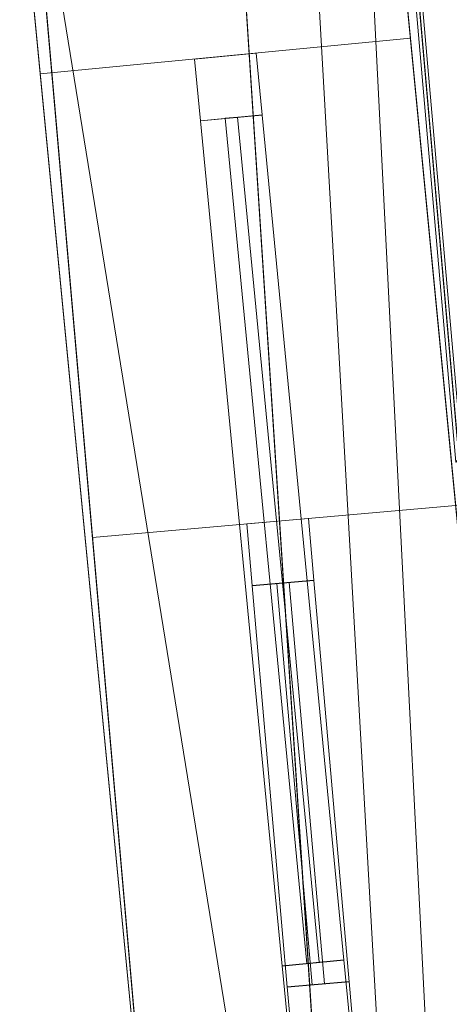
# Model space of a CAD drawing. Header units: millimetres. Extents: x -430348 to -225823, y -86243 to 5084.
# Tile 262 of 656: x -419572 to -419226, y -35917 to -35122. Entities that reach past the tile are written whole.
import ezdxf

# ---------------------------------------------------------------- set-up
doc = ezdxf.new("R2010")
doc.units = ezdxf.units.MM
for name, color, linetype, lineweight in [('A-GLAZ-CURT', 52, 'Continuous', 9), ('A-GLAZ-CWMG', 51, 'Continuous', 9), ('A-ROOF', 132, 'Continuous', 9), ('A-WALL', 113, 'Continuous', 9)]:
    doc.layers.add(name, color=color, linetype=linetype, lineweight=lineweight)

# ---------------------------------------------------------------- blocks, each defined once
blk = doc.blocks.new('Rectangular Mullion - 50mm x 50mm-321382-_3D_ Copy 1')
at = {"layer": 'A-GLAZ-CWMG'}
mesh = blk.add_polyface(dxfattribs=at)
corners = [(0, 25), (-50, 25), (-50, -25), (0, -25)]
mesh.append_faces([[corners[k] for k in face] for face in [(3, 0, 1, 2)]])
mesh = blk.add_polyface(dxfattribs=at)
corners = [(0, 25, -325), (0, -25, -325), (-50, -25, -325), (-50, 25, -325)]
mesh.append_faces([[corners[k] for k in face] for face in [(3, 0, 1, 2)]])
mesh = blk.add_polyface(dxfattribs=at)
corners = [(-50, 25), (0, 25), (0, 25, -325), (-50, 25, -325)]
mesh.append_faces([[corners[k] for k in face] for face in [(3, 0, 1, 2)]])
mesh = blk.add_polyface(dxfattribs=at)
corners = [(-50, -25), (-50, 25), (-50, 25, -325), (-50, -25, -325)]
mesh.append_faces([[corners[k] for k in face] for face in [(3, 0, 1, 2)]])
mesh = blk.add_polyface(dxfattribs=at)
corners = [(0, 25), (0, -25), (0, -25, -325), (0, 25, -325)]
mesh.append_faces([[corners[k] for k in face] for face in [(3, 0, 1, 2)]])
mesh = blk.add_polyface(dxfattribs=at)
corners = [(0, -25), (-50, -25), (-50, -25, -325), (0, -25, -325)]
mesh.append_faces([[corners[k] for k in face] for face in [(3, 0, 1, 2)]])
blk = doc.blocks.new('Rectangular Mullion - 50mm x 50mm-389655-_3D_ Copy 1')
at = {"layer": 'A-GLAZ-CWMG'}
mesh = blk.add_polyface(dxfattribs=at)
corners = [(0, 25), (-50, 25), (-50, -25), (0, -25)]
mesh.append_faces([[corners[k] for k in face] for face in [(2, 3, 0, 1)]])
mesh = blk.add_polyface(dxfattribs=at)
corners = [(0, 25, -1100), (0, -25, -1100), (-50, -25, -1100), (-50, 25, -1100)]
mesh.append_faces([[corners[k] for k in face] for face in [(0, 1, 2, 3)]])
mesh = blk.add_polyface(dxfattribs=at)
corners = [(-50, 25), (0, 25), (0, 25, -1100), (-50, 25, -1100)]
mesh.append_faces([[corners[k] for k in face] for face in [(3, 0, 1, 2)]])
mesh = blk.add_polyface(dxfattribs=at)
corners = [(-50, -25), (-50, 25), (-50, 25, -1100), (-50, -25, -1100)]
mesh.append_faces([[corners[k] for k in face] for face in [(0, 1, 2, 3)]])
mesh = blk.add_polyface(dxfattribs=at)
corners = [(0, 25), (0, -25), (0, -25, -1100), (0, 25, -1100)]
mesh.append_faces([[corners[k] for k in face] for face in [(0, 1, 2, 3)]])
mesh = blk.add_polyface(dxfattribs=at)
corners = [(0, -25), (-50, -25), (-50, -25, -1100), (0, -25, -1100)]
mesh.append_faces([[corners[k] for k in face] for face in [(3, 0, 1, 2)]])
blk = doc.blocks.new('System Panel - Glazed-389770-_3D_ Copy 1')
at = {"layer": 'A-GLAZ-CURT', "transparency": 33554471}
mesh = blk.add_polyface(dxfattribs=at)
corners = [(-162.5, 5), (-162.5, 5, 1000), (162.5, 5, 1000), (162.5, 5)]
mesh.append_faces([[corners[k] for k in face] for face in [(1, 2, 3, 0)]])
mesh = blk.add_polyface(dxfattribs=at)
corners = [(162.5, -5), (-162.5, -5), (-162.5, 5), (162.5, 5)]
mesh.append_faces([[corners[k] for k in face] for face in [(0, 1, 2, 3)]])
mesh = blk.add_polyface(dxfattribs=at)
corners = [(-162.5, -5, 1000), (162.5, -5, 1000), (162.5, 5, 1000), (-162.5, 5, 1000)]
mesh.append_faces([[corners[k] for k in face] for face in [(0, 1, 2, 3)]])
mesh = blk.add_polyface(dxfattribs=at)
corners = [(-162.5, -5), (-162.5, -5, 1000), (-162.5, 5, 1000), (-162.5, 5)]
mesh.append_faces([[corners[k] for k in face] for face in [(0, 1, 2, 3)]])
mesh = blk.add_polyface(dxfattribs=at)
corners = [(162.5, -5, 1000), (162.5, -5), (162.5, 5), (162.5, 5, 1000)]
mesh.append_faces([[corners[k] for k in face] for face in [(0, 1, 2, 3)]])
mesh = blk.add_polyface(dxfattribs=at)
corners = [(-162.5, -5), (162.5, -5), (162.5, -5, 1000), (-162.5, -5, 1000)]
mesh.append_faces([[corners[k] for k in face] for face in [(2, 3, 0, 1)]])
blk = doc.blocks.new('Rectangular Mullion - 50mm x 50mm-321383-_3D_ Copy 1')
at = {"layer": 'A-GLAZ-CWMG'}
mesh = blk.add_polyface(dxfattribs=at)
corners = [(0, 25), (-50, 25), (-50, -25), (0, -25)]
mesh.append_faces([[corners[k] for k in face] for face in [(2, 3, 0, 1)]])
mesh = blk.add_polyface(dxfattribs=at)
corners = [(0, 25, -325), (0, -25, -325), (-50, -25, -325), (-50, 25, -325)]
mesh.append_faces([[corners[k] for k in face] for face in [(0, 1, 2, 3)]])
mesh = blk.add_polyface(dxfattribs=at)
corners = [(-50, 25), (0, 25), (0, 25, -325), (-50, 25, -325)]
mesh.append_faces([[corners[k] for k in face] for face in [(3, 0, 1, 2)]])
mesh = blk.add_polyface(dxfattribs=at)
corners = [(-50, -25), (-50, 25), (-50, 25, -325), (-50, -25, -325)]
mesh.append_faces([[corners[k] for k in face] for face in [(3, 0, 1, 2)]])
mesh = blk.add_polyface(dxfattribs=at)
corners = [(0, 25), (0, -25), (0, -25, -325), (0, 25, -325)]
mesh.append_faces([[corners[k] for k in face] for face in [(3, 0, 1, 2)]])
mesh = blk.add_polyface(dxfattribs=at)
corners = [(0, -25), (-50, -25), (-50, -25, -325), (0, -25, -325)]
mesh.append_faces([[corners[k] for k in face] for face in [(3, 0, 1, 2)]])
blk = doc.blocks.new('Rectangular Mullion - 50mm x 50mm-389652-_3D_ Copy 1')
at = {"layer": 'A-GLAZ-CWMG'}
mesh = blk.add_polyface(dxfattribs=at)
corners = [(25, 25), (-25, 25), (-25, -25), (25, -25)]
mesh.append_faces([[corners[k] for k in face] for face in [(2, 3, 0, 1)]])
mesh = blk.add_polyface(dxfattribs=at)
corners = [(25, 25, -1100), (25, -25, -1100), (-25, -25, -1100), (-25, 25, -1100)]
mesh.append_faces([[corners[k] for k in face] for face in [(0, 1, 2, 3)]])
mesh = blk.add_polyface(dxfattribs=at)
corners = [(-25, 25), (25, 25), (25, 25, -1100), (-25, 25, -1100)]
mesh.append_faces([[corners[k] for k in face] for face in [(3, 0, 1, 2)]])
mesh = blk.add_polyface(dxfattribs=at)
corners = [(-25, -25), (-25, 25), (-25, 25, -1100), (-25, -25, -1100)]
mesh.append_faces([[corners[k] for k in face] for face in [(3, 0, 1, 2)]])
mesh = blk.add_polyface(dxfattribs=at)
corners = [(25, 25), (25, -25), (25, -25, -1100), (25, 25, -1100)]
mesh.append_faces([[corners[k] for k in face] for face in [(3, 0, 1, 2)]])
mesh = blk.add_polyface(dxfattribs=at)
corners = [(25, -25), (-25, -25), (-25, -25, -1100), (25, -25, -1100)]
mesh.append_faces([[corners[k] for k in face] for face in [(3, 0, 1, 2)]])
blk = doc.blocks.new('Rectangular Mullion - 50mm x 50mm-284658-_3D_ Copy 1')
at = {"layer": 'A-GLAZ-CWMG'}
mesh = blk.add_polyface(dxfattribs=at)
corners = [(0, 25), (-50, 25), (-50, -25), (0, -25)]
mesh.append_faces([[corners[k] for k in face] for face in [(3, 0, 1, 2)]])
mesh = blk.add_polyface(dxfattribs=at)
corners = [(0, 25, -685), (0, -25, -685), (-50, -25, -685), (-50, 25, -685)]
mesh.append_faces([[corners[k] for k in face] for face in [(3, 0, 1, 2)]])
mesh = blk.add_polyface(dxfattribs=at)
corners = [(-50, 25), (0, 25), (0, 25, -685), (-50, 25, -685)]
mesh.append_faces([[corners[k] for k in face] for face in [(0, 1, 2, 3)]])
mesh = blk.add_polyface(dxfattribs=at)
corners = [(-50, -25), (-50, 25), (-50, 25, -685), (-50, -25, -685)]
mesh.append_faces([[corners[k] for k in face] for face in [(0, 1, 2, 3)]])
mesh = blk.add_polyface(dxfattribs=at)
corners = [(0, 25), (0, -25), (0, -25, -685), (0, 25, -685)]
mesh.append_faces([[corners[k] for k in face] for face in [(0, 1, 2, 3)]])
mesh = blk.add_polyface(dxfattribs=at)
corners = [(0, -25), (-50, -25), (-50, -25, -685), (0, -25, -685)]
mesh.append_faces([[corners[k] for k in face] for face in [(0, 1, 2, 3)]])
blk = doc.blocks.new('Rectangular Mullion - 50mm x 50mm-295553-_3D_ Copy 1')
at = {"layer": 'A-GLAZ-CWMG'}
mesh = blk.add_polyface(dxfattribs=at)
corners = [(0, 25), (-50, 25), (-50, -25), (0, -25)]
mesh.append_faces([[corners[k] for k in face] for face in [(2, 3, 0, 1)]])
mesh = blk.add_polyface(dxfattribs=at)
corners = [(0, 25, -1880), (0, -25, -1880), (-50, -25, -1880), (-50, 25, -1880)]
mesh.append_faces([[corners[k] for k in face] for face in [(0, 1, 2, 3)]])
mesh = blk.add_polyface(dxfattribs=at)
corners = [(-50, 25), (0, 25), (0, 25, -1880), (-50, 25, -1880)]
mesh.append_faces([[corners[k] for k in face] for face in [(0, 1, 2, 3)]])
mesh = blk.add_polyface(dxfattribs=at)
corners = [(-50, -25), (-50, 25), (-50, 25, -1880), (-50, -25, -1880)]
mesh.append_faces([[corners[k] for k in face] for face in [(0, 1, 2, 3)]])
mesh = blk.add_polyface(dxfattribs=at)
corners = [(0, 25), (0, -25), (0, -25, -1880), (0, 25, -1880)]
mesh.append_faces([[corners[k] for k in face] for face in [(0, 1, 2, 3)]])
mesh = blk.add_polyface(dxfattribs=at)
corners = [(0, -25), (-50, -25), (-50, -25, -1880), (0, -25, -1880)]
mesh.append_faces([[corners[k] for k in face] for face in [(0, 1, 2, 3)]])
blk = doc.blocks.new('System Panel - Glazed-497875-_3D_ Copy 1')
at = {"layer": 'A-GLAZ-CURT', "transparency": 33554471}
mesh = blk.add_polyface(dxfattribs=at)
corners = [(-342.5, 5), (-342.5, 5, 1780), (342.5, 5, 1780), (342.5, 5)]
mesh.append_faces([[corners[k] for k in face] for face in [(1, 2, 3, 0)]])
mesh = blk.add_polyface(dxfattribs=at)
corners = [(342.5, -5), (-342.5, -5), (-342.5, 5), (342.5, 5)]
mesh.append_faces([[corners[k] for k in face] for face in [(3, 0, 1, 2)]])
mesh = blk.add_polyface(dxfattribs=at)
corners = [(-342.5, -5, 1780), (342.5, -5, 1780), (342.5, 5, 1780), (-342.5, 5, 1780)]
mesh.append_faces([[corners[k] for k in face] for face in [(0, 1, 2, 3)]])
mesh = blk.add_polyface(dxfattribs=at)
corners = [(-342.5, -5), (-342.5, -5, 1780), (-342.5, 5, 1780), (-342.5, 5)]
mesh.append_faces([[corners[k] for k in face] for face in [(0, 1, 2, 3)]])
mesh = blk.add_polyface(dxfattribs=at)
corners = [(342.5, -5, 1780), (342.5, -5), (342.5, 5), (342.5, 5, 1780)]
mesh.append_faces([[corners[k] for k in face] for face in [(0, 1, 2, 3)]])
mesh = blk.add_polyface(dxfattribs=at)
corners = [(-342.5, -5), (342.5, -5), (342.5, -5, 1780), (-342.5, -5, 1780)]
mesh.append_faces([[corners[k] for k in face] for face in [(3, 0, 1, 2)]])
blk = doc.blocks.new('Rectangular Mullion - 50mm x 50mm-284656-_3D_ Copy 1')
at = {"layer": 'A-GLAZ-CWMG'}
mesh = blk.add_polyface(dxfattribs=at)
corners = [(0, 25), (-50, 25), (-50, -25), (0, -25)]
mesh.append_faces([[corners[k] for k in face] for face in [(2, 3, 0, 1)]])
mesh = blk.add_polyface(dxfattribs=at)
corners = [(0, 25, -685), (0, -25, -685), (-50, -25, -685), (-50, 25, -685)]
mesh.append_faces([[corners[k] for k in face] for face in [(0, 1, 2, 3)]])
mesh = blk.add_polyface(dxfattribs=at)
corners = [(-50, 25), (0, 25), (0, 25, -685), (-50, 25, -685)]
mesh.append_faces([[corners[k] for k in face] for face in [(0, 1, 2, 3)]])
mesh = blk.add_polyface(dxfattribs=at)
corners = [(-50, -25), (-50, 25), (-50, 25, -685), (-50, -25, -685)]
mesh.append_faces([[corners[k] for k in face] for face in [(0, 1, 2, 3)]])
mesh = blk.add_polyface(dxfattribs=at)
corners = [(0, 25), (0, -25), (0, -25, -685), (0, 25, -685)]
mesh.append_faces([[corners[k] for k in face] for face in [(0, 1, 2, 3)]])
mesh = blk.add_polyface(dxfattribs=at)
corners = [(0, -25), (-50, -25), (-50, -25, -685), (0, -25, -685)]
mesh.append_faces([[corners[k] for k in face] for face in [(0, 1, 2, 3)]])
blk = doc.blocks.new('Rectangular Mullion - 50mm x 50mm-497874-_3D_ Copy 1')
at = {"layer": 'A-GLAZ-CWMG'}
mesh = blk.add_polyface(dxfattribs=at)
corners = [(25, 25), (-25, 25), (-25, -25), (25, -25)]
mesh.append_faces([[corners[k] for k in face] for face in [(2, 3, 0, 1)]])
mesh = blk.add_polyface(dxfattribs=at)
corners = [(25, 25, -1880), (25, -25, -1880), (-25, -25, -1880), (-25, 25, -1880)]
mesh.append_faces([[corners[k] for k in face] for face in [(0, 1, 2, 3)]])
mesh = blk.add_polyface(dxfattribs=at)
corners = [(-25, 25), (25, 25), (25, 25, -1880), (-25, 25, -1880)]
mesh.append_faces([[corners[k] for k in face] for face in [(0, 1, 2, 3)]])
mesh = blk.add_polyface(dxfattribs=at)
corners = [(-25, -25), (-25, 25), (-25, 25, -1880), (-25, -25, -1880)]
mesh.append_faces([[corners[k] for k in face] for face in [(0, 1, 2, 3)]])
mesh = blk.add_polyface(dxfattribs=at)
corners = [(25, 25), (25, -25), (25, -25, -1880), (25, 25, -1880)]
mesh.append_faces([[corners[k] for k in face] for face in [(0, 1, 2, 3)]])
mesh = blk.add_polyface(dxfattribs=at)
corners = [(25, -25), (-25, -25), (-25, -25, -1880), (25, -25, -1880)]
mesh.append_faces([[corners[k] for k in face] for face in [(0, 1, 2, 3)]])
blk = doc.blocks.new('Rectangular Mullion - 50mm x 50mm-498042-_3D_ Copy 1')
at = {"layer": 'A-GLAZ-CWMG'}
mesh = blk.add_polyface(dxfattribs=at)
corners = [(-50, 25, -49.88), (0, 25), (0, 25, -553.33), (-50, 25, -553.33)]
mesh.append_faces([[corners[k] for k in face] for face in [(0, 1, 2, 3)]])
mesh = blk.add_polyface(dxfattribs=at)
corners = [(-50, -25, -49.88), (-50, 25, -49.88), (-50, 25, -553.33), (-50, -25, -553.33)]
mesh.append_faces([[corners[k] for k in face] for face in [(3, 0, 1, 2)]])
mesh = blk.add_polyface(dxfattribs=at)
corners = [(0, 25), (-50, 25, -49.88), (-50, -25, -49.88), (0, -25)]
mesh.append_faces([[corners[k] for k in face] for face in [(2, 3, 0, 1)]])
mesh = blk.add_polyface(dxfattribs=at)
corners = [(0, 25, -553.33), (0, -25, -553.33), (-50, -25, -553.33), (-50, 25, -553.33)]
mesh.append_faces([[corners[k] for k in face] for face in [(0, 1, 2, 3)]])
mesh = blk.add_polyface(dxfattribs=at)
corners = [(0, 25), (0, -25), (0, -25, -553.33), (0, 25, -553.33)]
mesh.append_faces([[corners[k] for k in face] for face in [(0, 1, 2, 3)]])
mesh = blk.add_polyface(dxfattribs=at)
corners = [(0, -25), (-50, -25, -49.88), (-50, -25, -553.33), (0, -25, -553.33)]
mesh.append_faces([[corners[k] for k in face] for face in [(3, 0, 1, 2)]])

msp = doc.modelspace()

# ---------------------------------------------------------------- block references
at = {"layer": 'A-GLAZ-CURT', "transparency": 33554471}
for name, p, rotation in [('System Panel - Glazed-497875-_3D_ Copy 1', (-419368.44, -35542.42, 64045.06), 95.52698229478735), ('System Panel - Glazed-389770-_3D_ Copy 1', (-419345.5, -35738.68, 62347.92), 94.99999999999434)]:
    msp.add_blockref(name, p, dxfattribs=dict(at, rotation=rotation))
at = {"layer": 'A-GLAZ-CWMG', "extrusion": (0.087156, -0.996195, -0.000255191), "rotation": 174.0000177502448}
msp.add_blockref('Rectangular Mullion - 50mm x 50mm-498042-_3D_ Copy 1', (-420714.6, 61177.76, -1208.81), dxfattribs=at)
at = {"layer": 'A-GLAZ-CWMG', "extrusion": (0, 0, -1)}
for name, p, rotation in [('Rectangular Mullion - 50mm x 50mm-295553-_3D_ Copy 1', (419406.24, -35151.75, -63995.06), 84.47301770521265), ('Rectangular Mullion - 50mm x 50mm-389655-_3D_ Copy 1', (419364.02, -35526.99, -62297.92), 85.00000000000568), ('Rectangular Mullion - 50mm x 50mm-497874-_3D_ Copy 1', (419333.04, -35908.22, -63995.06), 84.47301770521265), ('Rectangular Mullion - 50mm x 50mm-389652-_3D_ Copy 1', (419329.16, -35925.46, -62297.92), 85.00000000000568)]:
    msp.add_blockref(name, p, dxfattribs=dict(at, rotation=rotation))
at = {"layer": 'A-GLAZ-CWMG', "extrusion": (-0.096315, 0.995351, 0), "rotation": 90}
msp.add_blockref('Rectangular Mullion - 50mm x 50mm-284658-_3D_ Copy 1', (420842.03, 65875.06, 5356.58), dxfattribs=at)
at = {"layer": 'A-GLAZ-CWMG', "extrusion": (0.096315, -0.995351, 0), "rotation": 270}
msp.add_blockref('Rectangular Mullion - 50mm x 50mm-284656-_3D_ Copy 1', (-420842.03, 63995.06, -4671.58), dxfattribs=at)
at = {"layer": 'A-GLAZ-CWMG', "extrusion": (-0.087156, 0.996195, 0), "rotation": 90}
msp.add_blockref('Rectangular Mullion - 50mm x 50mm-321382-_3D_ Copy 1', (420864.6, 63397.92, 1108.19), dxfattribs=at)
at = {"layer": 'A-GLAZ-CWMG', "extrusion": (0.087156, -0.996195, 0), "rotation": 270}
msp.add_blockref('Rectangular Mullion - 50mm x 50mm-321383-_3D_ Copy 1', (-420864.6, 62297.92, -783.19), dxfattribs=at)

# ---------------------------------------------------------------- meshes
at = {"layer": 'A-ROOF'}
mesh = msp.add_polyface(dxfattribs=at)
corners = [(-422208.11, -39960.51, 65933.67), (-423727.22, -21697.43, 65878.77), (-420169.52, -21416.82, 63380), (-418574.97, -39642.65, 63380), (-419150.12, -39692.97, 63784.26), (-421631.45, -39910.06, 65528.35), (-422097.21, -39950.81, 65855.72), (-422184.05, -39958.41, 65916.75)]
mesh.append_faces([[corners[k] for k in face] for face in [(4, 5, 2, 3)]], dxfattribs={"vtx1": -1})
mesh.append_faces([[corners[k] for k in face] for face in [(5, 6, 1, 2)]], dxfattribs={"vtx1": -1, "vtx3": -1})
mesh.append_faces([[corners[k] for k in face] for face in [(7, 0, 1, 6)]], dxfattribs={"vtx2": -1})
mesh = msp.add_polyface(dxfattribs=at)
corners = [(-423727.22, -21697.43, 66000.85), (-422208.11, -39960.51, 66055.75), (-422157.25, -39956.06, 66020), (-422097.21, -39950.81, 65977.79), (-419147.16, -39692.71, 63904.26), (-418574.97, -39642.65, 63502.08), (-420169.52, -21416.82, 63502.08), (-422983.41, -26109.24, 65751.25), (-423056.7, -25212.22, 65747.63), (-422158.41, -25141.37, 65116.71), (-422085.12, -26038.39, 65120.33), (-423086.62, -24008.47, 65695.04), (-423151.6, -23213.18, 65691.83), (-422321.31, -23147.7, 65108.67), (-422256.33, -23942.98, 65111.88)]
mesh.append_faces([[corners[k] for k in face] for face in [(14, 9, 6, 13)]], dxfattribs={"vtx0": -1, "vtx1": -1, "vtx2": -1})
mesh.append_faces([[corners[k] for k in face] for face in [(0, 8, 11, 12)]], dxfattribs={"vtx0": -1, "vtx1": -1, "vtx3": -1})
mesh.append_faces([[corners[k] for k in face] for face in [(9, 14, 11, 8), (13, 6, 0, 12)]], dxfattribs={"vtx0": -1, "vtx2": -1})
mesh.append_faces([[corners[k] for k in face] for face in [(10, 4, 5, 6), (7, 1, 2, 3)]], dxfattribs={"vtx0": -1, "vtx3": -1})
mesh.append_faces([[corners[k] for k in face] for face in [(9, 10, 6)]], dxfattribs={"vtx1": -1, "vtx2": -1})
mesh.append_faces([[corners[k] for k in face] for face in [(3, 4, 10, 7), (0, 1, 7, 8)]], dxfattribs={"vtx1": -1, "vtx3": -1})
mesh = msp.add_polyface(dxfattribs=at)
corners = [(-420169.52, -21416.82, 63502.08), (-418574.97, -39642.65, 63502.08), (-418574.97, -39642.65, 63500), (-418574.97, -39642.65, 63380), (-420169.52, -21416.82, 63380)]
mesh.append_faces([[corners[k] for k in face] for face in [(2, 0, 1)]], dxfattribs={"vtx0": -1})
mesh.append_faces([[corners[k] for k in face] for face in [(4, 0, 2, 3)]], dxfattribs={"vtx1": -1})
mesh = msp.add_polyface(dxfattribs=at)
corners = [(-422038.45, -39947.57, 66020), (-422521.94, -34726.27, 66020), (-419235.74, -34421.97, 66020), (-418732.02, -39627.62, 66020)]
mesh.append_faces([[corners[k] for k in face] for face in [(2, 3, 0, 1)]])
mesh = msp.add_polyface(dxfattribs=at)
corners = [(-422521.94, -34726.27, 66120), (-422038.45, -39947.57, 66120), (-418732.02, -39627.62, 66120), (-419235.74, -34421.97, 66120)]
mesh.append_faces([[corners[k] for k in face] for face in [(1, 2, 3, 0)]])
mesh = msp.add_polyface(dxfattribs=at)
corners = [(-419235.74, -34421.97, 66020), (-419235.74, -34421.97, 66120), (-418732.02, -39627.62, 66120), (-418732.02, -39627.62, 66020)]
mesh.append_faces([[corners[k] for k in face] for face in [(1, 2, 3, 0)]])
at = {"layer": 'A-WALL'}
mesh = msp.add_polyface(dxfattribs=at)
corners = [(-420929.84, -15908.57, 56190.2), (-420903.69, -16207.43, 56190.2), (-420435.97, -21553.51, 56190.2), (-420409.82, -21852.37, 56190.2), (-419978.79, -26779.09, 56190.2), (-419952.64, -27077.95, 56190.2), (-419819.02, -28605.28, 56190.2), (-419792.87, -28904.14, 56190.2), (-419505.26, -32191.59, 56190.2), (-419479.11, -32490.45, 56190.2), (-419362.32, -33825.34, 56190.2), (-419336.18, -34124.2, 56190.2), (-419217.64, -35479.03, 56190.2), (-419191.5, -35777.89, 56190.2), (-418872.51, -39423.97, 56190.2), (-418846.36, -39722.83, 56190.2), (-418625.42, -42248.19, 56190.2), (-418924.28, -42274.34, 56190.2), (-421202.55, -16233.58, 56190.2), (-421228.7, -15934.72, 56190.2)]
mesh.append_faces([[corners[k] for k in face] for face in [(7, 17, 18, 6)]], dxfattribs={"vtx0": -1, "vtx2": -1})
mesh.append_faces([[corners[k] for k in face] for face in [(17, 13, 14, 15), (17, 11, 12, 13), (18, 0, 1, 2), (18, 2, 3, 4), (17, 9, 10, 11), (17, 7, 8, 9), (18, 4, 5, 6)]], dxfattribs={"vtx0": -1, "vtx3": -1})
mesh.append_faces([[corners[k] for k in face] for face in [(19, 0, 18)]], dxfattribs={"vtx1": -1})
mesh.append_faces([[corners[k] for k in face] for face in [(15, 16, 17)]], dxfattribs={"vtx2": -1})
mesh = msp.add_polyface(dxfattribs=at)
corners = [(-418625.42, -42248.19, 56190.2), (-418846.36, -39722.83, 56190.2), (-418872.51, -39423.97, 56190.2), (-419191.5, -35777.89, 56190.2), (-419217.64, -35479.03, 56190.2), (-419336.18, -34124.2, 56190.2), (-419362.32, -33825.34, 56190.2), (-419479.11, -32490.45, 56190.2), (-419505.26, -32191.59, 56190.2), (-419792.87, -28904.14, 56190.2), (-419819.02, -28605.28, 56190.2), (-419952.64, -27077.95, 56190.2), (-419978.79, -26779.09, 56190.2), (-420409.82, -21852.37, 56190.2), (-420435.97, -21553.51, 56190.2), (-420903.69, -16207.43, 56190.2), (-420929.84, -15908.57, 56190.2), (-420929.84, -15908.57, 61100), (-420929.84, -15908.57, 63331.03), (-420446.02, -21438.63, 63331.03), (-420446.02, -21438.63, 63574.2), (-418851.26, -39666.82, 63574.2), (-418851.26, -39666.82, 63694.2), (-418625.42, -42248.19, 63694.2), (-418787.53, -40395.27, 62297.92), (-418787.53, -40395.27, 63397.92), (-418825.11, -39965.69, 63397.92), (-418825.11, -39965.69, 62297.92), (-418892.12, -39199.83, 62297.92), (-418892.12, -39199.83, 63397.92), (-418953.13, -38502.5, 63397.92), (-418953.13, -38502.5, 62297.92), (-419110.01, -36709.35, 62297.92), (-419110.01, -36709.35, 63397.92), (-419214.59, -35513.91, 63397.92), (-419214.59, -35513.91, 62297.92), (-419467.34, -32624.95, 62297.92), (-419467.34, -32624.95, 63397.92), (-419571.93, -31429.51, 63397.92), (-419571.93, -31429.51, 62297.92), (-419739.27, -29516.82, 62297.92), (-419739.27, -29516.82, 63397.92), (-419809, -28719.86, 63397.92), (-419809, -28719.86, 62297.92), (-419868.26, -28042.45, 62297.92), (-419868.26, -28042.45, 63397.92), (-419937.99, -27245.5, 63397.92), (-419937.99, -27245.5, 62297.92), (-419972.85, -26847.02, 62297.92), (-419972.85, -26847.02, 63397.92), (-420042.57, -26050.06, 63397.92), (-420042.57, -26050.06, 62297.92), (-420198.41, -24268.83, 62297.92), (-420198.41, -24268.83, 63397.92), (-420311.71, -22973.78, 63397.92), (-420311.71, -22973.78, 62297.92), (-420543.38, -20325.81, 61879.81), (-420543.38, -20325.81, 62979.81), (-420674.11, -18831.52, 62979.81), (-420674.11, -18831.52, 61879.81), (-420813.56, -17237.6, 61879.81), (-420813.56, -17237.6, 62979.81), (-420883.29, -16440.65, 62979.81), (-420883.29, -16440.65, 61879.81), (-419829.85, -28481.49, 61141.6), (-419943.15, -27186.43, 61141.6), (-419943.15, -27186.43, 58701.6), (-419829.85, -28481.49, 58701.6), (-418690.57, -41503.49, 58874.12), (-418690.57, -41503.49, 60755.64), (-418777.73, -40507.3, 60755.64), (-418777.73, -40507.3, 58874.12), (-419396.41, -33435.77, 59934.12), (-419396.41, -33435.77, 61034.12), (-419452.19, -32798.21, 61034.12), (-419452.19, -32798.21, 59934.12)]
mesh.append_faces([[corners[k] for k in face] for face in [(23, 25, 22), (28, 70, 31), (13, 66, 12), (49, 46, 48), (42, 20, 41)]], dxfattribs={"vtx0": -1, "vtx1": -1})
mesh.append_faces([[corners[k] for k in face] for face in [(64, 40, 39, 75)]], dxfattribs={"vtx0": -1, "vtx1": -1, "vtx2": -1, "vtx3": -1})
mesh.append_faces([[corners[k] for k in face] for face in [(27, 70, 28, 29), (38, 41, 20, 21), (64, 44, 43, 40), (20, 42, 45, 46), (20, 46, 49, 50), (19, 55, 56, 57)]], dxfattribs={"vtx0": -1, "vtx1": -1, "vtx3": -1})
mesh.append_faces([[corners[k] for k in face] for face in [(0, 68, 69, 23), (24, 69, 70, 27), (7, 75, 72, 6), (39, 40, 41, 38), (26, 21, 22, 25), (31, 32, 33, 30), (35, 36, 37, 34), (21, 37, 38), (44, 64, 65, 47), (63, 17, 18, 62), (58, 18, 19, 57), (13, 55, 52)]], dxfattribs={"vtx0": -1, "vtx2": -1})
mesh.append_faces([[corners[k] for k in face] for face in [(71, 2, 3, 32), (31, 70, 71, 32), (75, 7, 8, 67), (21, 29, 30, 33), (21, 33, 34, 37), (52, 65, 66, 13), (17, 63, 60, 59), (48, 46, 47, 65)]], dxfattribs={"vtx0": -1, "vtx2": -1, "vtx3": -1})
mesh.append_faces([[corners[k] for k in face] for face in [(71, 0, 1, 2), (67, 9, 10, 11)]], dxfattribs={"vtx0": -1, "vtx3": -1})
mesh.append_faces([[corners[k] for k in face] for face in [(71, 68, 0), (5, 6, 72, 4), (67, 64, 75), (8, 9, 67)]], dxfattribs={"vtx1": -1, "vtx2": -1})
mesh.append_faces([[corners[k] for k in face] for face in [(3, 4, 72, 32), (73, 74, 36, 35), (26, 27, 29, 21), (24, 25, 23, 69), (13, 14, 56, 55), (51, 48, 65, 52), (61, 62, 18, 58), (53, 54, 20, 50)]], dxfattribs={"vtx1": -1, "vtx2": -1, "vtx3": -1})
mesh.append_faces([[corners[k] for k in face] for face in [(74, 75, 39, 36), (72, 73, 35, 32), (66, 67, 11, 12), (42, 43, 44, 45), (14, 15, 59, 56), (58, 59, 60, 61), (50, 51, 52, 53), (19, 20, 54, 55)]], dxfattribs={"vtx1": -1, "vtx3": -1})
mesh.append_faces([[corners[k] for k in face] for face in [(15, 16, 17, 59)]], dxfattribs={"vtx2": -1, "vtx3": -1})
mesh = msp.add_polyface(dxfattribs=at)
corners = [(-421228.7, -15934.72, 56190.2), (-421202.55, -16233.58, 56190.2), (-418924.28, -42274.34, 56190.2), (-418924.28, -42274.34, 63904.26), (-419150.12, -39692.97, 63904.26), (-419150.12, -39692.97, 63784.26), (-419176.27, -39394.11, 63784.26), (-420745.1, -21462.22, 63784.26), (-420745.1, -21462.22, 63538.76), (-421202.55, -16233.58, 63538.76), (-421215.88, -16081.24, 63538.76), (-421228.7, -15934.72, 63439.56), (-419086.39, -40421.41, 63397.92), (-419086.39, -40421.41, 62297.92), (-419123.97, -39991.84, 62297.92), (-419123.97, -39991.84, 63397.92), (-419190.98, -39225.98, 63397.92), (-419190.98, -39225.98, 62297.92), (-419251.98, -38528.64, 62297.92), (-419251.98, -38528.64, 63397.92), (-419408.86, -36735.49, 63397.92), (-419408.86, -36735.49, 62297.92), (-419513.45, -35540.06, 62297.92), (-419513.45, -35540.06, 63397.92), (-419766.2, -32651.09, 63397.92), (-419766.2, -32651.09, 62297.92), (-419870.79, -31455.66, 62297.92), (-419870.79, -31455.66, 63397.92), (-420038.13, -29542.97, 63397.92), (-420038.13, -29542.97, 62297.92), (-420107.85, -28746.01, 62297.92), (-420107.85, -28746.01, 63397.92), (-420167.12, -28068.6, 63397.92), (-420167.12, -28068.6, 62297.92), (-420236.84, -27271.64, 62297.92), (-420236.84, -27271.64, 63397.92), (-420271.71, -26873.17, 63397.92), (-420271.71, -26873.17, 62297.92), (-420341.43, -26076.21, 62297.92), (-420341.43, -26076.21, 63397.92), (-420497.27, -24294.98, 63397.92), (-420497.27, -24294.98, 62297.92), (-420610.57, -22999.93, 62297.92), (-420610.57, -22999.93, 63397.92), (-420842.24, -20351.95, 62979.81), (-420842.24, -20351.95, 61879.81), (-420972.97, -18857.66, 61879.81), (-420972.97, -18857.66, 62979.81), (-421112.42, -17263.75, 62979.81), (-421112.42, -17263.75, 61879.81), (-421182.15, -16466.79, 61879.81), (-421182.15, -16466.79, 62979.81), (-420242.01, -27212.58, 61141.6), (-420128.71, -28507.63, 61141.6), (-420128.71, -28507.63, 58701.6), (-420242.01, -27212.58, 58701.6), (-418989.43, -41529.64, 60755.64), (-418989.43, -41529.64, 58874.12), (-419076.59, -40533.45, 58874.12), (-419076.59, -40533.45, 60755.64), (-419695.27, -33461.92, 61034.12), (-419695.27, -33461.92, 59934.12), (-419751.05, -32824.35, 59934.12), (-419751.05, -32824.35, 61034.12)]
mesh.append_faces([[corners[k] for k in face] for face in [(52, 41, 55), (17, 14, 16)]], dxfattribs={"vtx0": -1, "vtx1": -1})
mesh.append_faces([[corners[k] for k in face] for face in [(42, 45, 55, 41), (45, 42, 8, 44), (55, 45, 1), (38, 41, 52, 37), (53, 30, 33, 52), (34, 37, 52, 33), (25, 60, 22, 24), (58, 61, 2), (23, 6, 24), (15, 5, 16, 14)]], dxfattribs={"vtx0": -1, "vtx1": -1, "vtx2": -1})
mesh.append_faces([[corners[k] for k in face] for face in [(7, 36, 35, 32), (7, 32, 31, 28), (7, 40, 39, 36), (61, 58, 21, 22), (6, 28, 27, 24)]], dxfattribs={"vtx0": -1, "vtx1": -1, "vtx3": -1})
mesh.append_faces([[corners[k] for k in face] for face in [(50, 0, 1, 49), (49, 46, 47, 48), (37, 34, 35, 36), (33, 30, 31, 32), (41, 38, 39, 40), (8, 42, 43), (2, 57, 58), (6, 19, 16, 5), (12, 3, 4), (59, 13, 14)]], dxfattribs={"vtx0": -1, "vtx2": -1})
mesh.append_faces([[corners[k] for k in face] for face in [(1, 45, 46, 49), (9, 51, 48, 47), (13, 59, 56, 3), (6, 23, 20, 19)]], dxfattribs={"vtx0": -1, "vtx2": -1, "vtx3": -1})
mesh.append_faces([[corners[k] for k in face] for face in [(62, 63, 26), (60, 61, 22), (22, 23, 24), (12, 13, 3), (6, 7, 28)]], dxfattribs={"vtx1": -1, "vtx2": -1})
mesh.append_faces([[corners[k] for k in face] for face in [(53, 54, 62, 26), (61, 62, 54, 2), (29, 30, 53, 26), (58, 59, 18, 21), (17, 18, 59, 14)]], dxfattribs={"vtx1": -1, "vtx2": -1, "vtx3": -1})
mesh.append_faces([[corners[k] for k in face] for face in [(11, 0, 50, 51), (54, 55, 1, 2), (47, 44, 8, 9), (43, 40, 7, 8), (63, 60, 25, 26), (28, 29, 26, 27), (56, 57, 2, 3), (20, 21, 18, 19), (15, 12, 4, 5)]], dxfattribs={"vtx1": -1, "vtx3": -1})
mesh.append_faces([[corners[k] for k in face] for face in [(9, 10, 11, 51)]], dxfattribs={"vtx2": -1, "vtx3": -1})
mesh = msp.add_polyface(dxfattribs=at)
corners = [(-418851.26, -39666.82, 63574.2), (-420446.02, -21438.63, 63574.2), (-420745.1, -21462.22, 63784.26), (-419176.27, -39394.11, 63784.26), (-419150.12, -39692.97, 63784.26)]
mesh.append_faces([[corners[k] for k in face] for face in [(4, 0, 3)]], dxfattribs={"vtx1": -1})
mesh.append_faces([[corners[k] for k in face] for face in [(1, 2, 3, 0)]], dxfattribs={"vtx2": -1})
mesh = msp.add_polyface(dxfattribs=at)
corners = [(-418847.81, -39365.38, 66020), (-419325.36, -34430.27, 66020), (-419624.08, -34457.93, 66020), (-419595.19, -34756.54, 66020), (-419146.68, -39391.53, 66020)]
mesh.append_faces([[corners[k] for k in face] for face in [(4, 0, 3)]], dxfattribs={"vtx1": -1})
mesh.append_faces([[corners[k] for k in face] for face in [(1, 2, 3, 0)]], dxfattribs={"vtx2": -1})
mesh = msp.add_polyface(dxfattribs=at)
corners = [(-419325.36, -34430.27, 63707.41), (-418847.81, -39365.38, 63675.47), (-419146.68, -39391.53, 63885.55), (-419595.19, -34756.54, 63915.54), (-419624.08, -34457.93, 63917.47)]
mesh.append_faces([[corners[k] for k in face] for face in [(4, 0, 3)]], dxfattribs={"vtx1": -1})
mesh.append_faces([[corners[k] for k in face] for face in [(1, 2, 3, 0)]], dxfattribs={"vtx2": -1})
mesh = msp.add_polyface(dxfattribs=at)
corners = [(-419325.36, -34430.27, 63707.41), (-419325.36, -34430.27, 66020), (-418847.81, -39365.38, 66020), (-418847.81, -39365.38, 63904.26), (-418847.81, -39365.38, 63675.47), (-419110.54, -36650.24, 63995.06), (-419110.54, -36650.24, 65875.06), (-419256.94, -35137.3, 65875.06), (-419256.94, -35137.3, 63995.06), (-418937.18, -38441.87, 65075.06), (-418937.18, -38441.87, 65875.06), (-418985.33, -37944.19, 65875.06), (-418985.33, -37944.19, 65075.06)]
mesh.append_faces([[corners[k] for k in face] for face in [(5, 12, 4)]], dxfattribs={"vtx0": -1, "vtx1": -1, "vtx2": -1})
mesh.append_faces([[corners[k] for k in face] for face in [(0, 8, 5, 4), (8, 0, 1, 7), (6, 11, 12, 5)]], dxfattribs={"vtx0": -1, "vtx2": -1})
mesh.append_faces([[corners[k] for k in face] for face in [(2, 10, 11, 6)]], dxfattribs={"vtx0": -1, "vtx2": -1, "vtx3": -1})
mesh.append_faces([[corners[k] for k in face] for face in [(12, 9, 3, 4), (2, 3, 9, 10), (6, 7, 1, 2)]], dxfattribs={"vtx1": -1, "vtx3": -1})
mesh = msp.add_polyface(dxfattribs=at)
corners = [(-419624.08, -34457.93, 66020), (-419624.08, -34457.93, 63917.47), (-419595.19, -34756.54, 63915.54), (-419146.68, -39391.53, 63885.55), (-419146.68, -39391.53, 66020), (-419595.19, -34756.54, 66020), (-419409.15, -36679.13, 65875.06), (-419409.15, -36679.13, 63995.06), (-419555.54, -35166.2, 63995.06), (-419555.54, -35166.2, 65875.06), (-419235.78, -38470.76, 65875.06), (-419235.78, -38470.76, 65075.06), (-419283.94, -37973.09, 65075.06), (-419283.94, -37973.09, 65875.06)]
mesh.append_faces([[corners[k] for k in face] for face in [(4, 6, 13, 10)]], dxfattribs={"vtx0": -1, "vtx1": -1, "vtx3": -1})
mesh.append_faces([[corners[k] for k in face] for face in [(5, 9, 6, 4), (11, 3, 4, 10)]], dxfattribs={"vtx0": -1, "vtx2": -1})
mesh.append_faces([[corners[k] for k in face] for face in [(2, 8, 9, 5), (3, 11, 12, 7)]], dxfattribs={"vtx0": -1, "vtx2": -1, "vtx3": -1})
mesh.append_faces([[corners[k] for k in face] for face in [(1, 2, 5, 0)]], dxfattribs={"vtx1": -1})
mesh.append_faces([[corners[k] for k in face] for face in [(7, 8, 2, 3), (6, 7, 12, 13)]], dxfattribs={"vtx1": -1, "vtx3": -1})
mesh = msp.add_polyface(dxfattribs=at)
corners = [(-419110.54, -36650.24, 65875.06), (-419409.15, -36679.13, 65875.06), (-419555.54, -35166.2, 65875.06), (-419256.94, -35137.3, 65875.06)]
mesh.append_faces([[corners[k] for k in face] for face in [(0, 1, 2, 3)]])
mesh = msp.add_polyface(dxfattribs=at)
corners = [(-419256.94, -35137.3, 65875.06), (-419555.54, -35166.2, 65875.06), (-419555.54, -35166.2, 63995.06), (-419256.94, -35137.3, 63995.06)]
mesh.append_faces([[corners[k] for k in face] for face in [(0, 1, 2, 3)]])
mesh = msp.add_polyface(dxfattribs=at)
corners = [(-419409.15, -36679.13, 63995.06), (-419110.54, -36650.24, 63995.06), (-419256.94, -35137.3, 63995.06), (-419555.54, -35166.2, 63995.06)]
mesh.append_faces([[corners[k] for k in face] for face in [(2, 3, 0, 1)]])
mesh = msp.add_polyface(dxfattribs=at)
corners = [(-419110.01, -36709.35, 63397.92), (-419408.86, -36735.49, 63397.92), (-419513.45, -35540.06, 63397.92), (-419214.59, -35513.91, 63397.92)]
mesh.append_faces([[corners[k] for k in face] for face in [(1, 2, 3, 0)]])
mesh = msp.add_polyface(dxfattribs=at)
corners = [(-419214.59, -35513.91, 63397.92), (-419513.45, -35540.06, 63397.92), (-419513.45, -35540.06, 62297.92), (-419214.59, -35513.91, 62297.92)]
mesh.append_faces([[corners[k] for k in face] for face in [(1, 2, 3, 0)]])
mesh = msp.add_polyface(dxfattribs=at)
corners = [(-419408.86, -36735.49, 62297.92), (-419110.01, -36709.35, 62297.92), (-419214.59, -35513.91, 62297.92), (-419513.45, -35540.06, 62297.92)]
mesh.append_faces([[corners[k] for k in face] for face in [(3, 0, 1, 2)]])

doc.saveas('drawing.dxf')
